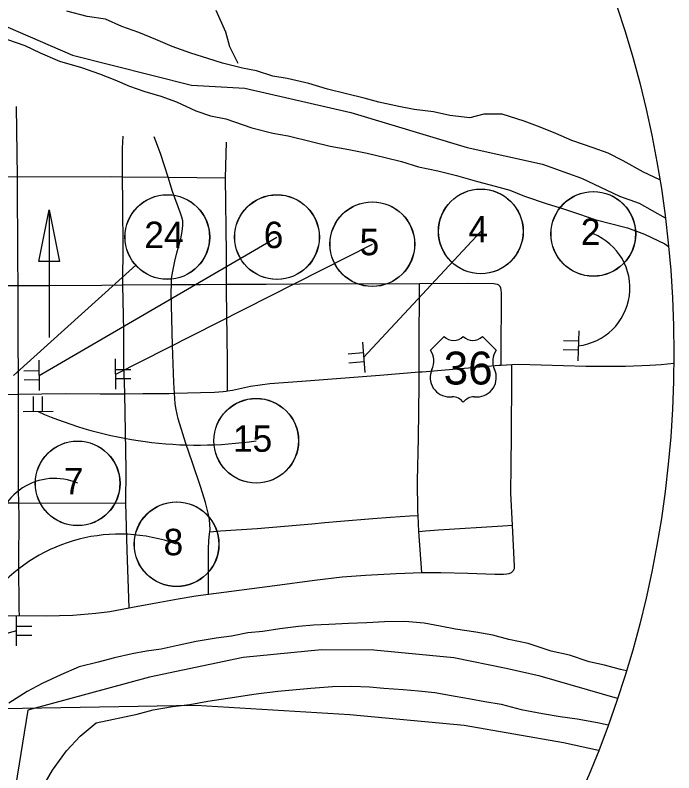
# Model space of a CAD drawing. Extents: x -87 to 2145, y -2128 to 440.
# Drawn here: x 559.3 to 629, y 86.9 to 167.1 of the extents above; entities that cross this region are included whole.
import ezdxf

# ---------------------------------------------------------------- set-up
doc = ezdxf.new("R2010")
doc.units = 0
for name, color, linetype in [('BR_P_Gen_Text', 7, 'Continuous'), ('Default', 7, 'Continuous'), ('GM_X_City_Street', 7, 'Continuous'), ('GM_X_County_Road', 7, 'Continuous'), ('GM_X_Major_River', 7, 'Continuous'), ('GM_X_Minor_River', 7, 'Continuous'), ('GM_X_Rail_Line', 7, 'Continuous'), ('GM_X_State_Route', 7, 'Continuous'), ('GM_X_Township', 7, 'Continuous'), ('GM_X_Township_Text', 7, 'Continuous'), ('GM_X_US_Route', 7, 'Continuous'), ('GM_X_US_Shield', 7, 'Continuous'), ('SH_Data', 7, 'Continuous'), ('SH_Masking', 7, 'Continuous'), ('SH_Text', 7, 'Continuous'), ('SN_P_Signs', 7, 'Continuous')]:
    doc.layers.add(name, color=color, linetype=linetype)

msp = doc.modelspace()

# ---------------------------------------------------------------- linework, layer by layer
at = {"layer": 'BR_P_Gen_Text'}
msp.add_lwpolyline([(563.975, 141.026), (561.792, 141.023), (562.876, 146.481)], close=True, dxfattribs=at)
at = {"layer": 'Default'}
for p, q in [((562.876, 146.481), (562.894, 132.974)), ((561.816, 128.971), (586.999, 143.616)), ((596.184, 130.876), (608.584, 144.218)), ((569.931, 129.112), (597.111, 142.854)), ((559.09, 128.971), (572.077, 140.629))]:
    msp.add_line(p, q, dxfattribs=at)
msp.add_lwpolyline([(555.553, 103.525), (559.728, 103.53), (559.723, 104.163), (559.685, 109.063), (559.693, 113.979), (559.665, 115.462), (559.638, 116.832), (559.639, 120.571), (559.625, 126.97), (559.609, 134.645), (559.591, 138.497), (559.578, 141.323), (559.532, 149.835), (559.531, 149.996), (548.022, 149.888)], dxfattribs=at)
msp.add_circle((514.369, 131.276), 114.662, dxfattribs=at)
for centre, radius, start, end in [((618.219, 138.224), 6.161, 276.5014, 68.14793), ((563.451, 111.846), 6.213, 66.62983, 179.72832), ((570.366, 94.729), 17.432, 69.82653, 138.8623), ((563.608, 86.732), 15.761, 105.35119, 152.39614)]:
    msp.add_arc(centre, radius, start, end, dxfattribs=at)
at = {"layer": 'GM_X_City_Street'}
msp.add_line((559.531, 149.996), (559.412, 157.431), dxfattribs=at)
for points in [[(571.016, 115.452), (571.053, 118.961), (570.888, 127.024), (570.864, 128.175), (570.804, 130.014), (570.78, 131.09), (570.773, 133.644), (570.696, 138.548), (570.687, 139.137), (570.726, 142.276), (570.685, 147.202), (570.666, 149.997), (570.644, 153.013), (570.703, 154.292)], [(579.739, 105.802), (579.76, 110.59), (579.801, 111.436), (579.879, 112.191), (579.898, 112.418), (579.919, 112.659), (579.905, 113.194), (579.844, 113.707), (579.729, 114.372), (579.433, 115.507), (578.94, 117.104), (578.06, 119.713), (577.357, 121.746), (577.043, 122.778), (576.555, 124.38), (576.323, 125.345), (576.237, 125.943), (576.164, 127.071), (576.09, 128.207), (575.955, 132.17), (575.82, 137.765), (575.838, 138.583), (575.853, 139.237), (575.965, 140.011), (576.186, 141.067), (576.385, 141.929), (576.623, 142.678), (576.831, 143.437), (576.967, 144.21), (577.05, 144.84), (577.031, 145.329), (576.933, 145.719), (576.777, 146.148), (575.948, 148.433), (575.469, 149.95), (575.089, 151.153), (574.656, 152.461), (574.19, 153.761), (573.985, 154.209)], [(581.769, 127.325), (581.773, 128.886), (581.776, 130.555), (581.669, 137.911), (581.667, 138.616), (581.654, 141.904), (581.572, 149.89), (581.653, 153.674)], [(559.531, 149.996), (569.389, 150.01), (570.666, 149.997), (575.469, 149.95), (581.572, 149.89)], [(548.045, 138.527), (548.862, 138.524), (557.339, 138.496), (559.591, 138.497), (562.849, 138.498), (568.455, 138.533), (570.696, 138.548), (575.838, 138.583), (578.893, 138.603), (581.667, 138.616), (585.879, 138.637), (589.427, 138.654), (602.101, 138.697), (607.242, 138.714), (609.982, 138.681), (610.305, 138.637), (610.462, 138.559), (610.654, 138.361)], [(602.342, 108.085), (602.038, 112.434), (601.951, 114.143), (601.929, 114.577), (601.898, 117.805), (601.991, 122.314), (602.066, 128.006), (602.068, 129.332), (602.075, 132.663), (602.097, 137.639), (602.101, 138.697)], [(610.743, 130.047), (610.748, 130.98), (610.781, 137.665), (610.75, 138.041), (610.728, 138.204), (610.654, 138.361)], [(611.836, 108.108), (612.049, 108.311), (612.141, 108.532), (612.167, 108.754), (611.947, 113.11), (611.776, 116.499), (611.81, 119.447), (611.844, 122.588), (611.88, 128.861), (611.887, 130.114)], [(548.095, 115.471), (549.335, 115.47), (559.665, 115.462), (571.016, 115.452)], [(571.349, 104.359), (571.156, 110.46), (571.016, 115.452)], [(579.898, 112.418), (581.026, 112.497), (584.911, 112.766), (590.693, 113.263), (592.063, 113.395), (593.728, 113.522), (597.151, 113.803), (599.014, 113.947), (601.076, 114.085), (601.951, 114.143)], [(602.038, 112.434), (602.72, 112.492), (604.098, 112.611), (610.921, 113.044), (611.947, 113.11)], [(559.728, 103.53), (562.581, 103.502), (565.407, 103.592), (567.815, 103.801), (569.297, 103.984), (571.349, 104.359), (571.712, 104.426), (573.84, 104.828), (576.552, 105.316), (578.4, 105.625), (579.739, 105.802), (586.794, 106.731), (590.991, 107.283), (593.927, 107.634), (596.385, 107.832), (599.633, 107.991), (602.342, 108.085), (604.363, 108.089), (607.221, 108.028), (610.068, 107.929), (610.995, 107.934), (611.347, 107.947), (611.607, 107.999), (611.836, 108.108)]]:
    msp.add_lwpolyline(points, dxfattribs=at)
at = {"layer": 'GM_X_County_Road'}
msp.add_line((548.047, 126.804), (559.625, 126.97), dxfattribs=at)
at = {"layer": 'GM_X_Major_River'}
for points in [[(608.927, 156.642), (607.417, 156.235), (605.313, 156.495), (603.572, 156.872), (601.529, 157.132), (599.907, 157.447), (597.805, 157.888), (596.245, 158.323), (594.384, 158.761), (592.344, 159.262), (590.364, 159.881), (588.083, 160.384), (586.581, 160.639), (584.842, 161.196), (583.341, 161.511), (581.239, 162.012), (579.68, 162.508), (577.881, 163.066), (575.903, 163.807), (574.166, 164.544), (572.368, 165.283), (570.57, 165.902), (568.833, 166.7), (566.91, 166.959), (564.749, 167.522)], [(558.456, 164.522), (560.314, 163.902), (561.93, 163.105), (563.967, 162.243), (566.307, 161.559), (568.225, 160.879), (569.844, 160.262), (571.401, 159.586), (573.02, 159.029), (574.699, 158.532), (576.378, 157.914), (578.414, 156.993), (579.973, 156.437), (581.594, 156.121), (584.352, 155.193), (586.573, 154.63), (588.195, 154.314), (590.776, 153.689), (592.637, 153.25), (594.619, 152.871), (596.541, 152.492), (598.462, 152.053), (600.202, 151.616), (602.001, 151.059), (604.043, 150.619), (606.024, 150.12), (608.244, 149.498), (610.104, 149), (611.664, 148.564), (613.222, 147.949), (615.621, 147.146)], [(627.548, 149.657), (625.83, 150.478), (623.677, 151.699), (622.061, 152.495), (620.502, 153.05), (618.225, 153.852), (616.548, 154.589), (614.87, 155.265), (613.191, 155.881), (610.852, 156.624), (608.927, 156.642)], [(615.621, 147.146), (617.36, 146.589), (619.039, 146.033), (620.658, 145.477), (624.139, 144.604), (625.937, 143.926), (628.092, 142.885), (628.469, 142.621)], [(624.002, 97.689), (623.37, 97.836), (621.69, 98.273), (620.069, 98.649), (617.97, 99.33), (616.049, 99.769), (613.59, 100.574), (611.548, 101.014), (609.868, 101.451), (608.066, 101.769), (605.903, 102.09), (604.281, 102.406), (602.599, 102.723), (600.555, 102.923), (598.388, 102.884), (596.52, 102.782), (594.593, 102.68), (592.485, 102.58), (590.859, 102.536), (589.293, 102.371), (587.304, 102.15), (585.495, 101.867), (583.928, 101.702), (582.179, 101.359), (580.551, 101.134), (578.441, 100.794), (576.329, 100.335), (574.76, 99.99), (573.192, 99.765), (571.684, 99.479), (569.814, 99.078), (568.063, 98.614), (566.07, 98.094), (564.135, 97.271), (562.138, 96.33), (560.564, 95.504), (558.624, 94.261)], [(562.318, 85.563), (563.239, 87.178), (564.706, 89.207), (566.169, 90.756), (567.87, 92.182), (572.214, 93.1), (573.905, 93.564), (575.955, 93.904), (577.763, 94.126), (579.693, 94.468), (581.804, 94.808), (584.819, 95.259), (587.109, 95.537), (589.037, 95.699), (590.604, 95.864), (592.893, 96.022), (594.94, 96.062), (596.805, 95.984), (598.308, 95.849), (600.353, 95.709), (601.977, 95.573), (603.72, 95.376), (605.883, 94.994), (607.505, 94.738), (609.006, 94.423), (610.749, 94.166), (612.849, 93.604), (615.132, 93.162), (616.994, 92.844), (618.797, 92.586), (620.959, 92.205), (622.088, 91.982)]]:
    msp.add_lwpolyline(points, dxfattribs=at)
at = {"layer": 'GM_X_Minor_River'}
msp.add_lwpolyline([(582.883, 162.001), (582.006, 163.747), (581.607, 165.308), (580.557, 167.595)], dxfattribs=at)
at = {"layer": 'GM_X_Rail_Line'}
msp.add_lwpolyline([(547.764, 93.528), (578.41, 94.043), (594.716, 93.054), (606.84, 91.92), (617.36, 90.107), (621.067, 89.287)], dxfattribs=at)
at = {"layer": 'GM_X_State_Route'}
for points in [[(559.532, 149.835), (559.531, 149.996), (548.022, 149.888)], [(559.625, 126.97), (559.609, 134.645), (559.591, 138.497), (559.578, 141.323), (559.532, 149.835)]]:
    msp.add_lwpolyline(points, dxfattribs=at)
at = {"layer": 'GM_X_Township'}
for points in [[(506.031, 245.634), (506.656, 243.153), (507.187, 233.865), (508.583, 221.396), (509.84, 214.613), (520.709, 200.542), (529.162, 191.623), (529.658, 191.125), (547.48, 171.288), (548.485, 170.558), (549.272, 169.871), (565.351, 162.875), (577.948, 159.71), (583.611, 159.382), (594.838, 156.81), (607.135, 153.09), (615.12, 151.333), (619.257, 149.854), (623.268, 147.954), (625.366, 147.213), (628.128, 145.643)], [(623.065, 94.772), (614.869, 97.111), (611.267, 97.927), (605.742, 99.061), (597.265, 99.865), (591.727, 99.919), (583.411, 99.098), (573.517, 97.032), (560.627, 93.538), (558.577, 80.845)]]:
    msp.add_lwpolyline(points, dxfattribs=at)
at = {"layer": 'GM_X_Township_Text'}
for points in [[(506.031, 245.634), (506.656, 243.153), (507.187, 233.865), (508.583, 221.396), (509.84, 214.613), (520.709, 200.542), (529.162, 191.623), (529.658, 191.125), (547.48, 171.288), (548.485, 170.558), (549.272, 169.871), (565.351, 162.875), (577.948, 159.71), (583.611, 159.382), (594.838, 156.81), (607.135, 153.09), (615.12, 151.333), (619.257, 149.854), (623.268, 147.954), (625.366, 147.213), (628.128, 145.643)], [(623.065, 94.772), (614.869, 97.111), (611.267, 97.927), (605.742, 99.061), (597.265, 99.865), (591.727, 99.919), (583.411, 99.098), (573.517, 97.032), (560.627, 93.538), (558.577, 80.845)]]:
    msp.add_lwpolyline(points, dxfattribs=at)
at = {"layer": 'GM_X_US_Route'}
for points in [[(581.619, 127.301), (581.769, 127.325), (582.284, 127.406), (584.213, 127.823), (586.243, 128.092), (589.626, 128.349), (595.151, 128.766), (597.913, 128.985), (602.068, 129.332), (602.384, 129.357), (610.544, 130.035), (610.743, 130.047)], [(610.743, 130.047), (611.887, 130.114), (612.6, 130.156), (619.701, 129.95), (623.733, 129.927), (623.895, 129.935)], [(623.895, 129.935), (626.474, 130.059), (627.679, 130.125), (629.016, 130.278), (629.027, 130.28)], [(559.625, 126.97), (564.572, 127.034), (568.299, 127.012), (570.888, 127.024), (572.793, 127.034), (575.598, 127.056), (576.164, 127.071), (578.908, 127.144), (580.376, 127.188), (581.319, 127.253), (581.619, 127.301)], [(559.723, 104.163), (559.685, 109.063), (559.693, 113.979), (559.665, 115.462), (559.638, 116.832), (559.639, 120.571), (559.625, 126.97)], [(548.21, 103.641), (555.553, 103.525), (559.728, 103.53), (559.723, 104.163)]]:
    msp.add_lwpolyline(points, dxfattribs=at)
at = {"layer": 'GM_X_US_Shield'}
for p, q in [((604.702, 133.079), (603.251, 131.629)), ((610.212, 131.629), (608.762, 133.079)), ((605.282, 126.698), (605.572, 126.698)), ((607.892, 126.698), (608.182, 126.698))]:
    msp.add_line(p, q, dxfattribs=at)
for centre, radius, start, end in [((605.717, 134.115), 1.45, 225.573, 314.427), ((607.747, 134.115), 1.45, 225.573, 314.427), ((601.588, 130.464), 2.03, 334.54712, 35.00093), ((611.876, 130.464), 2.03, 144.99907, 205.45288), ((605.259, 128.728), 2.03, 154.83192, 270.63826), ((608.205, 128.728), 2.03, 269.36174, 25.16808), ((605.572, 125.248), 1.45, 36.8699, 90), ((607.892, 125.248), 1.45, 90, 143.1301)]:
    msp.add_arc(centre, radius, start, end, dxfattribs=at)
at = {"layer": 'SH_Data'}
msp.add_arc((578.597, 163.588), 42.001, 246.29891, 278.50324, dxfattribs=at)
at = {"layer": 'SH_Masking'}
for centre in [(608.601, 144.211), (620.512, 143.942), (575.403, 143.612), (587.016, 143.608), (597.111, 142.854), (584.816, 122.044), (565.907, 117.531), (576.386, 111.087)]:
    msp.add_circle(centre, 4.481, dxfattribs=at)
at = {"layer": 'SH_Text'}
for centre in [(608.584, 144.218), (620.495, 143.95), (575.386, 143.619), (586.999, 143.616), (597.094, 142.862), (584.799, 122.052), (565.89, 117.538), (576.369, 111.095)]:
    msp.add_circle(centre, 4.481, dxfattribs=at)
at = {"layer": 'SN_P_Signs'}
for p, q in [((618.963, 133.702), (618.87, 130.503)), ((596.057, 132.471), (596.311, 129.281)), ((618.931, 132.582), (617.332, 132.629)), ((618.903, 131.623), (617.304, 131.669)), ((618.917, 132.102), (618.917, 132.102)), ((618.917, 132.102), (618.917, 132.102)), ((596.146, 131.354), (594.551, 131.227)), ((596.184, 130.876), (596.184, 130.876)), ((596.184, 130.876), (596.184, 130.876)), ((561.795, 130.571), (561.836, 127.371)), ((569.939, 127.512), (569.923, 130.712)), ((596.222, 130.397), (594.627, 130.271)), ((561.809, 129.451), (560.21, 129.43)), ((569.929, 129.592), (571.529, 129.6)), ((561.822, 128.491), (560.222, 128.47)), ((561.816, 128.971), (561.816, 128.971)), ((561.816, 128.971), (561.816, 128.971)), ((569.931, 129.112), (569.931, 129.112)), ((569.931, 129.112), (569.931, 129.112)), ((569.934, 128.632), (571.534, 128.64)), ((561.234, 125.128), (561.231, 126.728)), ((562.194, 125.13), (562.191, 126.73)), ((563.314, 125.132), (560.114, 125.125)), ((561.714, 125.129), (561.714, 125.129)), ((561.714, 125.129), (561.714, 125.129)), ((559.438, 100.33), (559.433, 103.53)), ((559.435, 102.41), (561.035, 102.412)), ((559.435, 101.93), (559.435, 101.93)), ((559.435, 101.93), (559.435, 101.93)), ((559.436, 101.45), (561.036, 101.452))]:
    msp.add_line(p, q, dxfattribs=at)

# ---------------------------------------------------------------- texts
at = {"layer": 'GM_X_US_Shield'}
msp.add_text('36', height=3.4805, dxfattribs=at).set_placement((604.663, 128.003))
at = {"layer": 'SH_Text'}
for s, p in [('24', (572.96, 142.447)), ('6', (585.603, 142.443)), ('4', (607.275, 143.045)), ('2', (619.178, 142.777)), ('5', (595.752, 141.689)), ('15', (582.34, 120.879)), ('7', (564.437, 116.366)), ('8', (574.997, 109.922))]:
    msp.add_text(s, height=2.8, rotation=360, dxfattribs=at).set_placement(p)

doc.saveas('drawing.dxf')
